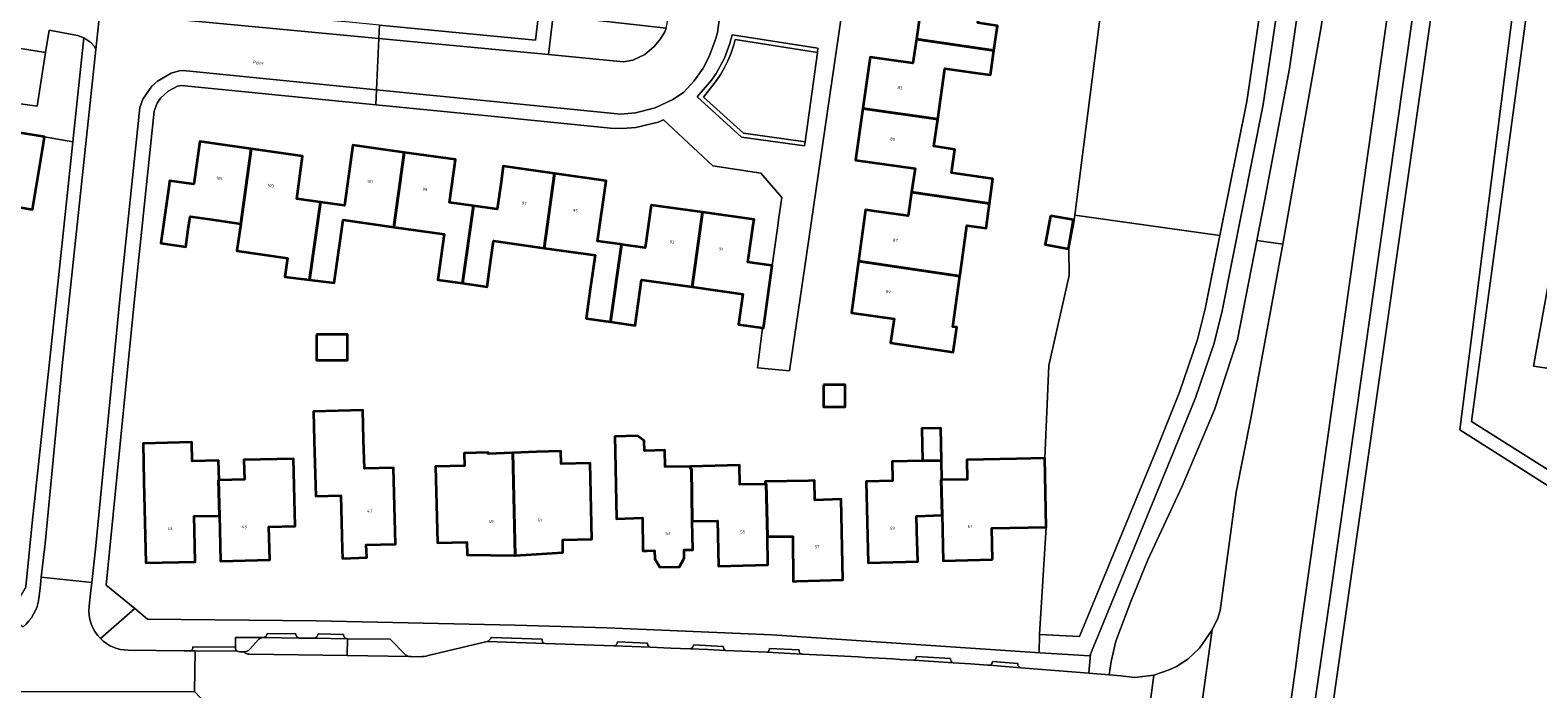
# Model space of a CAD drawing. Header units: metres. Extents: x 197700 to 204338, y 317132 to 325229.
# Tile 1018 of 1056: x 199365 to 199544, y 321498 to 321576. Entities that reach past the tile are written whole.
import ezdxf
from ezdxf.enums import TextEntityAlignment as Align

# ---------------------------------------------------------------- set-up
doc = ezdxf.new("R2010")
doc.units = ezdxf.units.M
for name, color, linetype, lineweight in [('B-WE-GR-BEPLANTING_CULTUUR_HEESTERS-GV', 90, 'Continuous', 18), ('B-WE-GR-BOS_LOOF-GV', 40, 'Continuous', 13), ('B-WE-GR-GROENVOORZIENING-GV', 80, 'Continuous', 18), ('B-WE-OG-BEBOUWING-GV', 7, 'Continuous', 35), ('B-WE-OG-BEBOUWING-T18', 10, 'Continuous', 18), ('B-WE-OG-TERREIN_ERF-GV', 7, 'Continuous', 18), ('B-WE-OG-TOPOGRAFIE-T18', 10, 'Continuous', 18), ('B-WE-VH-VERHARDING_ASFALT-GV', 252, 'Continuous', 18), ('B-WE-VH-VERHARDING_BETONSTRAATSTEEN-GV', 252, 'Continuous', 18), ('B-WE-VH-VERHARDING_HALFVERHARDING-GV', 252, 'Continuous', 18), ('B-WE-VH-VERHARDING_TEGEL-GV', 252, 'Continuous', 18)]:
    doc.layers.add(name, color=color, linetype=linetype, lineweight=lineweight)
doc.styles.add('NLCS-ISO-M200-T18', font='NLCS-ISO.ttf', dxfattribs={"height": 0.36})

msp = doc.modelspace()

# ---------------------------------------------------------------- linework, layer by layer
at = {"layer": 'B-WE-GR-BEPLANTING_CULTUUR_HEESTERS-GV'}
for points in [[(199440.109, 321575.97), (199426.721, 321577.439), (199426.141, 321572.819), (199435.035, 321571.976), (199436.153, 321572.169), (199437.587, 321572.843), (199438.689, 321573.761), (199439.434, 321574.692), (199439.948, 321575.536)], [(199360.028, 321567.468), (199358.239, 321567.837), (199357.67, 321564.5), (199366.37, 321563.06), (199369.71, 321562.487), (199371.02, 321574.813), (199370.267, 321575.102), (199366.894, 321575.712), (199366.474, 321573.056), (199365.467, 321566.691)]]:
    msp.add_lwpolyline(points, close=True, dxfattribs=at)
at = {"layer": 'B-WE-GR-BOS_LOOF-GV'}
for points in [[(199531.873, 321584.493), (199518.338, 321489.559), (199504.336, 321390.156), (199496.168, 321332.176), (199504.243, 321320.4), (199507.376, 321329.278), (199511.352, 321331.231), (199523.369, 321407.114), (199533.113, 321468.641), (199535.102, 321477.433), (199549.633, 321500), (199558.094, 321513.217), (199534.273, 321528.316), (199541.043, 321581.732), (199543.308, 321596.947), (199544.551, 321602.505), (199550.113, 321619.019), (199552.027, 321624.704), (199553.176, 321631.281), (199553.145, 321631.293), (199545.301, 321632.468)], [(199544.311, 321593.498), (199535.661, 321529.31), (199558.969, 321514.604)], [(199563.2, 321532.88), (199543.03, 321535.881), (199545.471, 321549.48)]]:
    msp.add_lwpolyline(points, dxfattribs=at)
at = {"layer": 'B-WE-GR-GROENVOORZIENING-GV'}
for points in [[(199513.265, 321550.348), (199517.836, 321576.107), (199519.698, 321589.027), (199523.092, 321612.579), (199530.019, 321662.448), (199526.867, 321663.051), (199525.072, 321650.358), (199522.129, 321626.895), (199516.71, 321589.469), (199514.059, 321571.159), (199511.113, 321555.432), (199510.199, 321550.772)], [(199514.328, 321589.822), (199520.009, 321628.413), (199502.141, 321655.364), (199501.17, 321648.291), (199517.819, 321627.266), (199513.263, 321596.32), (199508.985, 321567.261), (199505.788, 321551.381), (199504.063, 321542.671), (199503.148, 321539.028), (199501.03, 321532.795), (199498.146, 321525.653), (199489.163, 321503.79), (199484.415, 321504.054), (199484.355, 321501.902), (199484.494, 321501.893), (199484.494, 321501.883), (199490.38, 321501.493), (199490.463, 321501.695), (199500, 321524.904), (199502.906, 321532.098), (199505.068, 321538.462), (199506.015, 321542.234), (199510.956, 321566.918)], [(199513.263, 321596.32), (199494.412, 321598.803), (199492.98, 321588.247), (199488.601, 321553.759), (199505.788, 321551.381), (199508.985, 321567.261)], [(199456.597, 321562.482), (199449.272, 321563.504), (199444.549, 321567.764), (199446.094, 321569.743), (199446.584, 321570.495), (199447.032, 321571.295), (199447.43, 321572.097), (199447.778, 321572.925), (199448.141, 321573.974), (199448.31, 321574.596), (199458.05, 321573.078), (199458.118, 321573.573), (199447.945, 321575.159), (199447.652, 321574.122), (199447.01, 321572.385), (199446.045, 321570.568), (199445.478, 321569.768), (199443.774, 321567.79), (199449.051, 321563.03), (199456.529, 321561.987)], [(199458.05, 321573.078), (199448.31, 321574.596), (199448.141, 321573.974), (199447.778, 321572.925), (199447.43, 321572.097), (199447.032, 321571.295), (199446.584, 321570.495), (199446.094, 321569.743), (199444.549, 321567.764), (199449.272, 321563.504), (199456.597, 321562.482)], [(199487.877, 321549.74), (199487.915, 321546.621), (199485.527, 321535.951), (199485.031, 321524.953), (199485.184, 321516.756), (199484.415, 321504.054), (199489.163, 321503.79), (199498.146, 321525.653), (199501.03, 321532.795), (199503.148, 321539.028), (199504.063, 321542.671), (199505.788, 321551.381), (199488.601, 321553.759), (199488.493, 321552.906)], [(199497.982, 321499.22), (199499.792, 321499.86), (199500.656, 321500.248), (199501.996, 321501.135), (199503.371, 321502.439), (199504.889, 321504.584), (199505.551, 321505.992), (199505.846, 321506.868), (199507.746, 321520.911), (199509.506, 321529.903), (199512.655, 321546.909), (199513.265, 321550.348), (199510.199, 321550.772), (199507.898, 321539.032), (199505.161, 321530.682), (199501.314, 321521.625), (199497.252, 321512.886), (199495.237, 321507.952), (199493.448, 321503.233), (199492.923, 321500.849), (199492.685, 321499.242), (199494.064, 321499.131), (199495.694, 321498.951)]]:
    msp.add_lwpolyline(points, close=True, dxfattribs=at)
for points in [[(199538.727, 321646.527), (199538.48, 321645.545), (199538.07, 321645.515), (199531.782, 321612.2), (199527.991, 321593.207), (199527.195, 321587.917), (199526.567, 321583.744), (199515.308, 321504.265), (199514.764, 321500), (199513.39, 321490.199), (199499.438, 321390.675), (199485.773, 321293.204), (199479.716, 321250), (199476.938, 321227.206), (199475.357, 321215.858), (199473.274, 321202.164)], [(199474.973, 321199.107), (199475.021, 321199.519), (199475.072, 321199.929), (199478.441, 321221.973), (199480.183, 321235.006), (199480.307, 321234.978), (199486.369, 321278.477), (199484.257, 321278.802), (199484.484, 321280.457), (199486.618, 321280.147), (199488.416, 321292.888), (199502.172, 321390.385), (199516.081, 321488.967), (199513.945, 321489.243), (199514.07, 321490.111), (199514.293, 321491.669), (199516.381, 321491.368), (199518.879, 321508.521), (199529.672, 321584.519)], [(199392.309, 321503.683), (199389.003, 321503.673), (199389, 321502.551), (199389.001, 321502.429)], [(199390.698, 321502.282), (199391.745, 321503.438)], [(199389.485, 321501.995), (199390.008, 321501.996)]]:
    msp.add_lwpolyline(points, dxfattribs=at)
for points in [[(199391.745, 321503.438, -0.2035485), (199392.309, 321503.683)], [(199389.001, 321502.429, 0.3737353), (199389.243, 321502.071)], [(199389.243, 321502.071, 0.1246509), (199389.485, 321501.995)], [(199390.008, 321501.996, 0.1884652), (199390.698, 321502.282)]]:
    msp.add_lwpolyline(points, format="xyb", dxfattribs=at)
at = {"layer": 'B-WE-OG-BEBOUWING-GV'}
for points in [[(199469.791, 321574.629), (199479, 321573.32), (199479.41, 321576.24), (199477.086, 321576.567), (199477.928, 321582.549), (199474.854, 321582.991), (199465.949, 321584.3), (199465.12, 321578.17), (199470.19, 321577.45)], [(199469.791, 321574.629), (199469.39, 321571.8), (199464.31, 321572.52), (199463.449, 321566.41), (199472.33, 321565.15), (199473.18, 321571.16), (199477.026, 321570.62), (199478.59, 321570.4), (199479, 321573.32)], [(199469.225, 321556.502), (199478.47, 321555.17), (199478.88, 321558.09), (199475.319, 321558.595), (199473.963, 321558.788), (199474.359, 321561.58), (199471.877, 321561.944), (199472.33, 321565.15), (199463.449, 321566.41), (199462.59, 321560.31), (199469.64, 321559.32)], [(199357.67, 321564.5), (199355.825, 321564.805), (199355.022, 321560.01), (199355.978, 321559.849), (199361.13, 321558.98), (199360.49, 321555.19), (199364.91, 321554.45), (199366.078, 321561.34), (199366.37, 321563.06)], [(199385.939, 321553.294), (199389.65, 321552.753), (199390.871, 321561.646), (199384.78, 321562.5), (199384.07, 321557.439), (199381.2, 321557.85), (199381.133, 321557.377), (199380.15, 321550.44), (199383.11, 321550), (199383.411, 321552.104), (199383.633, 321553.63)], [(199399.099, 321555.325), (199397.78, 321546.101), (199400.71, 321545.73), (199401.77, 321553.22), (199407.78, 321552.369), (199409.023, 321561.225), (199402.93, 321562.09), (199401.93, 321554.93)], [(199397.78, 321546.101), (199399.099, 321555.325), (199396.27, 321555.72), (199396.98, 321560.79), (199390.871, 321561.646), (199389.65, 321552.753), (199389.188, 321549.526), (199395.187, 321548.668), (199394.87, 321546.47)], [(199415.929, 321545.706), (199417.25, 321554.89), (199414.41, 321555.29), (199415.12, 321560.36), (199409.023, 321561.225), (199407.78, 321552.369), (199413.77, 321551.52), (199413.01, 321546.12)], [(199417.25, 321554.89), (199415.929, 321545.706), (199418.86, 321545.29), (199419.192, 321547.631), (199419.63, 321550.72), (199425.65, 321549.87), (199426.873, 321558.71), (199420.78, 321559.57), (199420.479, 321557.421), (199420.07, 321554.5)], [(199426.873, 321558.71), (199425.65, 321549.87), (199431.67, 321549.02), (199431.168, 321545.494), (199431.135, 321545.265), (199430.6, 321541.51), (199433.509, 321541.106), (199434.79, 321550.301), (199434.649, 321550.32), (199431.97, 321550.7), (199432.97, 321557.85)], [(199443.19, 321545.26), (199444.429, 321554.115), (199438.33, 321554.98), (199437.62, 321549.91), (199434.79, 321550.301), (199433.509, 321541.106), (199436.43, 321540.7), (199437.19, 321546.1)], [(199462.915, 321548.301), (199474.961, 321546.54), (199474.964, 321546.562), (199474.989, 321546.749), (199475.775, 321552.566), (199478.06, 321552.25), (199478.47, 321555.17), (199469.225, 321556.502), (199468.81, 321553.68), (199465.094, 321554.216), (199463.75, 321554.41)], [(199444.429, 321554.115), (199443.19, 321545.26), (199449.19, 321544.42), (199448.68, 321540.81), (199448.679, 321540.8), (199451.518, 321540.409), (199451.65, 321540.39), (199452.69, 321547.81), (199452.589, 321547.823), (199449.81, 321548.19), (199450.476, 321552.87), (199450.53, 321553.25)], [(199485.688, 321553.708), (199485.068, 321550.302), (199487.833, 321549.799), (199488.453, 321553.205)], [(199474.961, 321546.54), (199462.915, 321548.301), (199462.08, 321542.2), (199467.15, 321541.49), (199466.73, 321538.62), (199474.16, 321537.54), (199474.59, 321540.48), (199474.127, 321540.545)], [(199398.607, 321539.636), (199398.607, 321536.589), (199402.319, 321536.589), (199402.319, 321539.636)], [(199458.787, 321533.643), (199458.787, 321531.037), (199461.33, 321531.037), (199461.33, 321533.643)], [(199404.21, 321527.13), (199404.115, 321530.65), (199398.25, 321530.492), (199398.36, 321526.98), (199398.54, 321520.44), (199401.51, 321520.51), (199401.681, 321514.164), (199401.71, 321513.07), (199404.58, 321513.17), (199404.52, 321514.67), (199407.99, 321514.77), (199407.75, 321523.82), (199404.3, 321523.73)], [(199472.77, 321524.68), (199472.685, 321528.505), (199470.432, 321528.455), (199470.517, 321524.63)], [(199387.11, 321518.13), (199386.981, 321522.348), (199387.07, 321522.35), (199387.01, 321524.67), (199383.867, 321524.6), (199383.822, 321526.835), (199378.065, 321526.692), (199378.13, 321522.15), (199378.39, 321512.54), (199384.24, 321512.67), (199384.151, 321516.379), (199384.11, 321518.07)], [(199443, 321523.69), (199442.99, 321523.98), (199439.97, 321523.934), (199439.94, 321525.9), (199437.535, 321525.834), (199437.507, 321526.991), (199436.724, 321527.608), (199434.026, 321527.543), (199434.07, 321525.74), (199434.23, 321517.77), (199437.31, 321517.88), (199437.35, 321513.97), (199437.87, 321513.981), (199438.731, 321514), (199438.753, 321513), (199439.355, 321512.013), (199441.704, 321512.065), (199442.262, 321513.077), (199442.24, 321514.077), (199443.29, 321514.1), (199443.241, 321515.776), (199443.19, 321517.49), (199443.095, 321523.693)], [(199387.07, 321522.35), (199386.981, 321522.348), (199387.11, 321518.13), (199387.154, 321516.451), (199387.25, 321512.75), (199393.08, 321512.9), (199392.98, 321516.8), (199396.08, 321516.88), (199395.88, 321524.88), (199390.02, 321524.74), (199390.08, 321522.42)], [(199421.93, 321525.601), (199418.995, 321525.477), (199418.99, 321525.61), (199416.15, 321525.54), (199416.18, 321524.03), (199412.74, 321523.95), (199412.96, 321514.9), (199416.44, 321514.99), (199416.49, 321513.49), (199422.05, 321513.422), (199422.18, 321513.429)], [(199424.74, 321525.72), (199421.93, 321525.601), (199422.18, 321513.429), (199427.86, 321513.75), (199427.83, 321515.27), (199431.3, 321515.35), (199431.1, 321524.37), (199427.64, 321524.29), (199427.61, 321525.8)], [(199472.84, 321518.18), (199472.73, 321522.379), (199472.82, 321522.38), (199472.77, 321524.68), (199470.517, 321524.63), (199466.91, 321524.55), (199466.96, 321522.26), (199463.85, 321522.2), (199464.09, 321512.56), (199469.96, 321512.71), (199469.867, 321516.292), (199469.863, 321516.45), (199469.82, 321518.09)], [(199478.82, 321512.93), (199478.737, 321516.658), (199485.184, 321516.756), (199485.031, 321524.953), (199481.66, 321524.87), (199475.78, 321524.74), (199475.83, 321522.43), (199472.82, 321522.38), (199472.73, 321522.379), (199472.84, 321518.18), (199472.883, 321516.528), (199472.887, 321516.37), (199472.98, 321512.78)], [(199452.14, 321515.65), (199451.968, 321521.892), (199451.87, 321521.89), (199448.86, 321521.84), (199448.82, 321524.14), (199442.99, 321523.98), (199443, 321523.69), (199443.095, 321523.693), (199443.19, 321517.49), (199446.21, 321517.54), (199446.245, 321515.837), (199446.32, 321512.16), (199452.17, 321512.29)], [(199451.87, 321521.89), (199451.968, 321521.892), (199452.14, 321515.65), (199455.12, 321515.68), (199455.17, 321510.34), (199455.617, 321510.353), (199461.07, 321510.51), (199460.86, 321520.09), (199457.76, 321519.99), (199457.72, 321522.29), (199457.014, 321522.279), (199451.86, 321522.2)]]:
    msp.add_lwpolyline(points, close=True, dxfattribs=at)
at = {"layer": 'B-WE-OG-TERREIN_ERF-GV'}
for points in [[(199463.279, 321593.786), (199456.783, 321549.323), (199454.729, 321535.302), (199450.953, 321535.682), (199451.518, 321540.409), (199448.679, 321540.8), (199448.68, 321540.81), (199449.19, 321544.42), (199443.19, 321545.26), (199437.19, 321546.1), (199436.43, 321540.7), (199433.509, 321541.106), (199430.6, 321541.51), (199431.135, 321545.265), (199431.168, 321545.494), (199431.67, 321549.02), (199425.65, 321549.87), (199419.63, 321550.72), (199419.192, 321547.631), (199418.86, 321545.29), (199415.929, 321545.706), (199413.01, 321546.12), (199413.77, 321551.52), (199407.78, 321552.369), (199401.77, 321553.22), (199400.71, 321545.73), (199397.78, 321546.101), (199394.87, 321546.47), (199395.187, 321548.668), (199389.188, 321549.526), (199389.65, 321552.753), (199385.939, 321553.294), (199383.633, 321553.63), (199383.411, 321552.104), (199383.11, 321550), (199380.15, 321550.44), (199381.133, 321557.377), (199381.2, 321557.85), (199384.07, 321557.439), (199384.78, 321562.5), (199390.871, 321561.646), (199396.98, 321560.79), (199396.27, 321555.72), (199399.099, 321555.325), (199401.93, 321554.93), (199402.93, 321562.09), (199409.023, 321561.225), (199415.12, 321560.36), (199414.41, 321555.29), (199417.25, 321554.89), (199420.07, 321554.5), (199420.479, 321557.421), (199420.78, 321559.57), (199426.873, 321558.71), (199432.97, 321557.85), (199431.97, 321550.7), (199434.649, 321550.32), (199434.79, 321550.301), (199437.62, 321549.91), (199438.33, 321554.98), (199444.429, 321554.115), (199450.53, 321553.25), (199450.476, 321552.87), (199449.81, 321548.19), (199452.589, 321547.823), (199452.69, 321547.81), (199453.346, 321552.523), (199453.441, 321553.203), (199453.821, 321555.854), (199451.328, 321558.753), (199445.66, 321559.617), (199439.804, 321565.067), (199439.176, 321564.804), (199436.519, 321564.183), (199434.943, 321564.041), (199433.512, 321564.076), (199418.566, 321565.588), (199405.65, 321566.874), (199391.752, 321568.258), (199382.609, 321569.137), (199382.151, 321569.058), (199381.022, 321568.473), (199380.114, 321567.643), (199379.726, 321567.049), (199379.378, 321566.119), (199376.985, 321543.415), (199373.683, 321509.886), (199377.051, 321507.117), (199378.571, 321505.867), (199398.594, 321505.668), (199422.195, 321505.155), (199433.078, 321504.814), (199452.654, 321503.991), (199484.494, 321501.883), (199484.494, 321501.893), (199484.355, 321501.902), (199484.415, 321504.054), (199485.184, 321516.756), (199478.737, 321516.658), (199478.82, 321512.93), (199472.98, 321512.78), (199472.887, 321516.37), (199472.883, 321516.528), (199472.84, 321518.18), (199469.82, 321518.09), (199469.863, 321516.45), (199469.867, 321516.292), (199469.96, 321512.71), (199464.09, 321512.56), (199463.85, 321522.2), (199466.96, 321522.26), (199466.91, 321524.55), (199470.517, 321524.63), (199470.432, 321528.455), (199472.685, 321528.505), (199472.77, 321524.68), (199472.82, 321522.38), (199475.83, 321522.43), (199475.78, 321524.74), (199481.66, 321524.87), (199485.031, 321524.953), (199485.527, 321535.951), (199487.915, 321546.621), (199487.877, 321549.74), (199488.493, 321552.906), (199488.601, 321553.759), (199492.98, 321588.247)], [(199406.114, 321576.312), (199424.609, 321574.548), (199425.164, 321579.173)], [(199479.41, 321576.24), (199479, 321573.32), (199478.59, 321570.4), (199477.026, 321570.62), (199473.18, 321571.16), (199472.33, 321565.15), (199471.877, 321561.944), (199474.359, 321561.58), (199473.963, 321558.788), (199475.319, 321558.595), (199478.88, 321558.09), (199478.47, 321555.17), (199478.06, 321552.25), (199475.775, 321552.566), (199474.989, 321546.749), (199474.964, 321546.562), (199474.961, 321546.54), (199474.127, 321540.545), (199474.59, 321540.48), (199474.16, 321537.54), (199466.73, 321538.62), (199467.15, 321541.49), (199462.08, 321542.2), (199462.915, 321548.301), (199463.75, 321554.41), (199465.094, 321554.216), (199468.81, 321553.68), (199469.225, 321556.502), (199469.64, 321559.32), (199462.59, 321560.31), (199463.449, 321566.41), (199464.31, 321572.52), (199469.39, 321571.8), (199469.791, 321574.629), (199470.19, 321577.45)], [(199364.146, 321509.706), (199364.842, 321516.881), (199367.322, 321540.018), (199369.508, 321560.588), (199369.71, 321562.487), (199366.37, 321563.06), (199366.078, 321561.34), (199364.91, 321554.45), (199360.49, 321555.19)]]:
    msp.add_lwpolyline(points, dxfattribs=at)
for points in [[(199485.688, 321553.708), (199488.453, 321553.205), (199487.833, 321549.799), (199485.068, 321550.302)], [(199398.607, 321539.636), (199402.319, 321539.636), (199402.319, 321536.589), (199398.607, 321536.589)], [(199458.787, 321533.643), (199461.33, 321533.643), (199461.33, 321531.037), (199458.787, 321531.037)], [(199398.36, 321526.98), (199398.25, 321530.492), (199404.115, 321530.65), (199404.21, 321527.13), (199404.3, 321523.73), (199407.75, 321523.82), (199407.99, 321514.77), (199404.52, 321514.67), (199404.58, 321513.17), (199401.71, 321513.07), (199401.681, 321514.164), (199401.51, 321520.51), (199398.54, 321520.44)], [(199383.867, 321524.6), (199387.01, 321524.67), (199387.07, 321522.35), (199390.08, 321522.42), (199390.02, 321524.74), (199395.88, 321524.88), (199396.08, 321516.88), (199392.98, 321516.8), (199393.08, 321512.9), (199387.25, 321512.75), (199387.154, 321516.451), (199387.11, 321518.13), (199384.11, 321518.07), (199384.151, 321516.379), (199384.24, 321512.67), (199378.39, 321512.54), (199378.13, 321522.15), (199378.065, 321526.692), (199383.822, 321526.835)], [(199442.99, 321523.98), (199448.82, 321524.14), (199448.86, 321521.84), (199451.87, 321521.89), (199451.86, 321522.2), (199457.014, 321522.279), (199457.72, 321522.29), (199457.76, 321519.99), (199460.86, 321520.09), (199461.07, 321510.51), (199455.617, 321510.353), (199455.17, 321510.34), (199455.12, 321515.68), (199452.14, 321515.65), (199452.17, 321512.29), (199446.32, 321512.16), (199446.245, 321515.837), (199446.21, 321517.54), (199443.19, 321517.49), (199443.241, 321515.776), (199443.29, 321514.1), (199442.24, 321514.077), (199442.262, 321513.077), (199441.704, 321512.065), (199439.355, 321512.013), (199438.753, 321513), (199438.731, 321514), (199437.87, 321513.981), (199437.35, 321513.97), (199437.31, 321517.88), (199434.23, 321517.77), (199434.07, 321525.74), (199434.026, 321527.543), (199436.724, 321527.608), (199437.507, 321526.991), (199437.535, 321525.834), (199439.94, 321525.9), (199439.97, 321523.934)], [(199418.995, 321525.477), (199421.93, 321525.601), (199424.74, 321525.72), (199427.61, 321525.8), (199427.64, 321524.29), (199431.1, 321524.37), (199431.3, 321515.35), (199427.83, 321515.27), (199427.86, 321513.75), (199422.18, 321513.429), (199422.05, 321513.422), (199416.49, 321513.49), (199416.44, 321514.99), (199412.96, 321514.9), (199412.74, 321523.95), (199416.18, 321524.03), (199416.15, 321525.54), (199418.99, 321525.61)]]:
    msp.add_lwpolyline(points, close=True, dxfattribs=at)
at = {"layer": 'B-WE-VH-VERHARDING_ASFALT-GV'}
for points in [[(199440.109, 321575.97), (199439.948, 321575.536), (199439.434, 321574.692), (199438.689, 321573.761), (199437.587, 321572.843), (199436.153, 321572.169), (199435.035, 321571.976), (199426.141, 321572.819), (199406.036, 321574.715), (199405.737, 321568.649), (199434.673, 321565.748), (199436.468, 321565.905), (199438.797, 321566.495), (199440.904, 321567.478), (199442.156, 321568.31), (199443.428, 321569.717), (199444.487, 321571.219), (199445.19, 321572.588), (199446, 321574.727), (199446.179, 321575.436), (199449.664, 321601.131)], [(199545.471, 321549.48), (199543.03, 321535.881), (199563.2, 321532.88)], [(199456.309, 321501.713), (199456.191, 321501.719), (199452.035, 321501.927), (199447.165, 321502.159), (199445.058, 321502.252), (199442.951, 321502.342), (199440.644, 321502.437), (199438.198, 321502.534), (199433.904, 321502.682), (199425.786, 321502.963), (199418.881, 321503.201), (199411.887, 321501.547)], [(199389.243, 321502.071), (199384.21, 321502.087), (199384.153, 321497.279), (199385.581, 321495.776), (199391.985, 321495.727)], [(199390.287, 321501.789), (199390.008, 321501.996), (199389.485, 321501.995)], [(199409.56, 321501.449), (199402.272, 321501.546), (199390.692, 321501.701), (199390.689, 321501.696)], [(199410.882, 321501.411), (199409.874, 321501.416)], [(199489.407, 321495.139), (199491.903, 321494.922), (199497.325, 321494.45), (199497.982, 321499.22), (199495.694, 321498.951), (199494.064, 321499.131), (199492.685, 321499.242), (199490.267, 321499.436), (199482.2, 321500.085), (199478.459, 321500.385), (199478.276, 321500.4), (199476.215, 321500.545), (199474.153, 321500.686), (199471.818, 321500.84), (199469.482, 321500.988)]]:
    msp.add_lwpolyline(points, dxfattribs=at)
for points in [[(199513.39, 321490.199), (199514.764, 321500), (199515.308, 321504.265), (199526.567, 321583.744), (199527.195, 321587.917), (199519.698, 321589.027), (199517.836, 321576.107), (199513.265, 321550.348), (199512.655, 321546.909), (199509.506, 321529.903), (199507.746, 321520.911), (199505.846, 321506.868), (199505.551, 321505.992), (199504.889, 321504.584), (199503.064, 321491.537)], [(199372.405, 321514.163), (199375.278, 321543.824), (199377.668, 321566.547), (199378.027, 321567.54), (199379.081, 321569.093), (199379.74, 321569.677), (199381.374, 321570.605), (199382.335, 321570.901), (199382.804, 321570.948), (199405.737, 321568.649), (199406.036, 321574.715), (199372.915, 321577.839), (199372.461, 321573.442), (199368.446, 321535.903), (199366.429, 321514.825), (199365.954, 321510.833), (199371.954, 321510.191)]]:
    msp.add_lwpolyline(points, close=True, dxfattribs=at)
for points in [[(199389.485, 321501.995, -0.1246509), (199389.243, 321502.071)], [(199390.689, 321501.696, -0.1491581), (199390.287, 321501.789)], [(199409.874, 321501.416, -0.0542108), (199409.56, 321501.449)], [(199411.887, 321501.547, -0.059026), (199410.882, 321501.411)], [(199469.482, 321500.988, 0.0034183), (199456.309, 321501.713)]]:
    msp.add_lwpolyline(points, format="xyb", dxfattribs=at)
at = {"layer": 'B-WE-VH-VERHARDING_BETONSTRAATSTEEN-GV'}
for points in [[(199443.553, 321611.13), (199440.326, 321588.307), (199438.709, 321577.749), (199425.164, 321579.173), (199424.609, 321574.548), (199406.114, 321576.312), (199406.036, 321574.715), (199426.141, 321572.819), (199426.721, 321577.439), (199440.109, 321575.97), (199440.245, 321576.497), (199447.942, 321630.221), (199447.93, 321630.465), (199447.692, 321630.595), (199443.302, 321631.295), (199443.021, 321631.641), (199443.706, 321636.455), (199437.478, 321637.275), (199436.503, 321630.658), (199442.939, 321629.622), (199446.246, 321629.081), (199444.398, 321617.165)], [(199406.036, 321574.715), (199406.114, 321576.312), (199402.12, 321576.693), (199398.111, 321577.007), (199374.206, 321579.601), (199373.203, 321579.801), (199372.915, 321577.839)], [(199456.597, 321562.482), (199456.529, 321561.987), (199449.051, 321563.03), (199443.774, 321567.79), (199445.478, 321569.768), (199446.045, 321570.568), (199447.01, 321572.385), (199447.652, 321574.122), (199447.945, 321575.159), (199458.118, 321573.573), (199458.05, 321573.078)], [(199366.474, 321573.056), (199360.994, 321573.954), (199360.028, 321567.468), (199365.467, 321566.691)], [(199501.015, 321476.892), (199503.064, 321491.537), (199504.889, 321504.584), (199503.371, 321502.439), (199501.996, 321501.135), (199500.656, 321500.248), (199499.792, 321499.86), (199497.982, 321499.22), (199497.325, 321494.45), (199498.288, 321494.366), (199498.594, 321494.032), (199498.727, 321493.552), (199498.634, 321493.074), (199498.058, 321492.655), (199497.727, 321492.562), (199497.085, 321492.669), (199496.159, 321485.944), (199496.575, 321485.763), (199497.798, 321484.954), (199498.955, 321483.862), (199499.997, 321482.552), (199500.686, 321481.286), (199500.899, 321480.444), (199501.001, 321479.353)]]:
    msp.add_lwpolyline(points, close=True, dxfattribs=at)
for points in [[(199449.664, 321601.131), (199446.179, 321575.436), (199446, 321574.727), (199445.19, 321572.588), (199444.487, 321571.219), (199443.428, 321569.717), (199442.156, 321568.31), (199440.904, 321567.478), (199438.797, 321566.495), (199436.468, 321565.905), (199434.673, 321565.748), (199405.737, 321568.649), (199405.65, 321566.874), (199418.566, 321565.588), (199433.512, 321564.076), (199434.943, 321564.041), (199436.519, 321564.183), (199439.176, 321564.804), (199439.804, 321565.067), (199445.66, 321559.617), (199451.328, 321558.753), (199453.821, 321555.854), (199453.441, 321553.203), (199453.346, 321552.523), (199452.69, 321547.81), (199451.65, 321540.39), (199451.518, 321540.409), (199450.953, 321535.682), (199454.729, 321535.302), (199456.783, 321549.323), (199463.279, 321593.786)], [(199360.994, 321573.954), (199366.474, 321573.056), (199366.894, 321575.712), (199370.267, 321575.102), (199371.02, 321574.813), (199371.855, 321574.24), (199372.253, 321573.825), (199372.461, 321573.442), (199372.915, 321577.839), (199373.203, 321579.801), (199369.393, 321580.56), (199366.884, 321581.06), (199366.059, 321581.225), (199366.484, 321585.137), (199360.118, 321586.147)], [(199366.429, 321514.825), (199368.446, 321535.903), (199372.461, 321573.442), (199372.253, 321573.825), (199371.855, 321574.24), (199371.02, 321574.813), (199369.71, 321562.487), (199369.508, 321560.588), (199367.322, 321540.018), (199364.842, 321516.881), (199364.146, 321509.706), (199362.163, 321506.332), (199363.818, 321504.942)], [(199377.051, 321507.117), (199373.683, 321509.886), (199376.985, 321543.415), (199379.378, 321566.119), (199379.726, 321567.049), (199380.114, 321567.643), (199381.022, 321568.473), (199382.151, 321569.058), (199382.609, 321569.137), (199391.752, 321568.258), (199405.65, 321566.874), (199405.737, 321568.649), (199382.804, 321570.948), (199382.335, 321570.901), (199381.374, 321570.605), (199379.74, 321569.677), (199379.081, 321569.093), (199378.027, 321567.54), (199377.668, 321566.547), (199375.278, 321543.824), (199372.405, 321514.163), (199371.954, 321510.191), (199371.812, 321508.903), (199371.645, 321507.387)], [(199365.695, 321508.307), (199365.822, 321509.546), (199365.954, 321510.833), (199366.429, 321514.825)], [(199371.645, 321507.387), (199371.812, 321508.903), (199371.954, 321510.191), (199365.954, 321510.833), (199365.822, 321509.546), (199365.695, 321508.307)], [(199372.989, 321503.563), (199377.051, 321507.117)], [(199361.096, 321503.707), (199359.497, 321503.682), (199358.247, 321503.662), (199358.322, 321497.564), (199358.326, 321497.274), (199359.584, 321497.274), (199369.071, 321497.276), (199382.878, 321497.279), (199384.153, 321497.279), (199384.21, 321502.087), (199383.588, 321502.094), (199382.929, 321502.102), (199376.264, 321502.181)], [(199390.689, 321501.696), (199390.692, 321501.701), (199402.272, 321501.546), (199402.309, 321503.54), (199402.251, 321503.541)], [(199391.745, 321503.438), (199390.698, 321502.282)], [(199402.251, 321503.541), (199398.334, 321503.597), (199396.621, 321503.621), (199392.309, 321503.683)], [(199392.309, 321503.683), (199396.621, 321503.621)], [(199396.176, 321504.125), (199392.781, 321504.176)], [(199398.334, 321503.597), (199402.251, 321503.541)], [(199401.841, 321504.035), (199398.809, 321504.105)], [(199409.13, 321501.667), (199407.362, 321503.468), (199402.309, 321503.54), (199402.272, 321501.546)], [(199418.881, 321503.201), (199425.786, 321502.963)], [(199425.382, 321503.493), (199419.327, 321503.685)], [(199437.883, 321503.012), (199434.331, 321503.188)], [(199383.588, 321502.094), (199384.21, 321502.087), (199389.243, 321502.071)], [(199389.001, 321502.429), (199389, 321502.551), (199383.95, 321502.576)], [(199390.008, 321501.996), (199390.287, 321501.789)], [(199402.272, 321501.546), (199409.56, 321501.449)], [(199433.904, 321502.682), (199438.198, 321502.534)], [(199442.951, 321502.342), (199445.058, 321502.252), (199447.165, 321502.159)], [(199446.889, 321502.632), (199443.338, 321502.802)], [(199452.035, 321501.927), (199456.191, 321501.719)], [(199455.874, 321502.207), (199452.368, 321502.375)], [(199473.85, 321501.176), (199469.807, 321501.429)], [(199469.482, 321500.988), (199471.818, 321500.84), (199474.153, 321500.686)], [(199478.459, 321500.385), (199482.2, 321500.085)], [(199481.826, 321500.589), (199478.812, 321500.822)]]:
    msp.add_lwpolyline(points, dxfattribs=at)
for points in [[(199363.818, 321504.942, 0.1830634), (199365.695, 321508.307)], [(199365.695, 321508.307, -0.1830634), (199363.818, 321504.942)], [(199372.989, 321503.563, -0.2267363), (199371.645, 321507.387)], [(199371.645, 321507.387, 0.2267363), (199372.989, 321503.563)], [(199376.264, 321502.181, -0.1964776), (199372.989, 321503.563)], [(199392.309, 321503.683, 0.2035485), (199391.745, 321503.438)], [(199392.781, 321504.176, -0.3949864), (199392.309, 321503.683)], [(199396.621, 321503.621, -0.424786), (199396.176, 321504.125)], [(199398.809, 321504.105, -0.3430323), (199398.334, 321503.597)], [(199402.251, 321503.541, -0.4208414), (199401.841, 321504.035)], [(199419.327, 321503.685, -0.1910094), (199418.881, 321503.201)], [(199425.786, 321502.963, -0.4129839), (199425.382, 321503.493)], [(199434.331, 321503.188, -0.3841344), (199433.904, 321502.682)], [(199438.198, 321502.534, -0.3493221), (199437.883, 321503.012)], [(199383.95, 321502.576, -0.3749189), (199383.588, 321502.094)], [(199389.243, 321502.071, -0.3737353), (199389.001, 321502.429)], [(199390.698, 321502.282, -0.1884652), (199390.008, 321501.996)], [(199390.287, 321501.789, 0.1491581), (199390.689, 321501.696)], [(199409.56, 321501.449, -0.161453), (199409.13, 321501.667)], [(199443.338, 321502.802, -0.3378991), (199442.951, 321502.342)], [(199447.165, 321502.159, -0.3347798), (199446.889, 321502.632)], [(199452.368, 321502.375, -0.3181519), (199452.035, 321501.927)], [(199456.191, 321501.719, -0.362812), (199455.874, 321502.207)], [(199469.807, 321501.429, -0.3165801), (199469.482, 321500.988)], [(199474.153, 321500.686, -0.3606088), (199473.85, 321501.176)], [(199478.812, 321500.822, -0.2933188), (199478.459, 321500.385)], [(199482.2, 321500.085, -0.4015582), (199481.826, 321500.589)]]:
    msp.add_lwpolyline(points, format="xyb", dxfattribs=at)
at = {"layer": 'B-WE-VH-VERHARDING_HALFVERHARDING-GV'}
msp.add_lwpolyline([(199554.463, 321630.774), (199553.176, 321631.281), (199552.027, 321624.704), (199550.113, 321619.019), (199544.551, 321602.505), (199543.308, 321596.947), (199541.043, 321581.732), (199534.273, 321528.316), (199558.094, 321513.217), (199558.969, 321514.604), (199535.661, 321529.31), (199544.311, 321593.498), (199545.85, 321601.658), (199553.131, 321623.304)], close=True, dxfattribs=at)
at = {"layer": 'B-WE-VH-VERHARDING_TEGEL-GV'}
msp.add_lwpolyline([(199510.199, 321550.772), (199511.113, 321555.432), (199514.059, 321571.159), (199516.71, 321589.469), (199514.328, 321589.822), (199510.956, 321566.918), (199506.015, 321542.234), (199505.068, 321538.462), (199502.906, 321532.098), (199500, 321524.904), (199490.463, 321501.695), (199490.267, 321499.436), (199492.685, 321499.242), (199492.923, 321500.849), (199493.448, 321503.233), (199495.237, 321507.952), (199497.252, 321512.886), (199501.314, 321521.625), (199505.161, 321530.682), (199507.898, 321539.032)], close=True, dxfattribs=at)
for points in [[(199529.672, 321584.519), (199518.879, 321508.521), (199516.381, 321491.368), (199514.293, 321491.669), (199514.07, 321490.111), (199518.338, 321489.559), (199531.873, 321584.493)], [(199484.494, 321501.883), (199452.654, 321503.991), (199433.078, 321504.814), (199422.195, 321505.155), (199398.594, 321505.668), (199378.571, 321505.867), (199377.051, 321507.117), (199372.989, 321503.563)], [(199383.95, 321502.576), (199389, 321502.551), (199389.003, 321503.673), (199392.309, 321503.683)], [(199392.781, 321504.176), (199396.176, 321504.125)], [(199396.621, 321503.621), (199398.334, 321503.597)], [(199398.809, 321504.105), (199401.841, 321504.035)], [(199402.251, 321503.541), (199402.309, 321503.54), (199407.362, 321503.468), (199409.13, 321501.667)], [(199411.887, 321501.547), (199418.881, 321503.201)], [(199419.327, 321503.685), (199425.382, 321503.493)], [(199425.786, 321502.963), (199433.904, 321502.682)], [(199434.331, 321503.188), (199437.883, 321503.012)], [(199376.264, 321502.181), (199382.929, 321502.102), (199383.588, 321502.094)], [(199409.874, 321501.416), (199410.882, 321501.411)], [(199438.198, 321502.534), (199440.644, 321502.437), (199442.951, 321502.342)], [(199443.338, 321502.802), (199446.889, 321502.632)], [(199447.165, 321502.159), (199452.035, 321501.927)], [(199452.368, 321502.375), (199455.874, 321502.207)], [(199456.191, 321501.719), (199456.309, 321501.713)], [(199469.807, 321501.429), (199473.85, 321501.176)], [(199482.2, 321500.085), (199490.267, 321499.436), (199490.463, 321501.695), (199490.38, 321501.493), (199484.494, 321501.883)], [(199474.153, 321500.686), (199476.215, 321500.545), (199478.276, 321500.4), (199478.459, 321500.385)], [(199478.812, 321500.822), (199481.826, 321500.589)]]:
    msp.add_lwpolyline(points, dxfattribs=at)
for points in [[(199372.989, 321503.563, 0.1964776), (199376.264, 321502.181)], [(199392.309, 321503.683, 0.3949864), (199392.781, 321504.176)], [(199396.176, 321504.125, 0.424786), (199396.621, 321503.621)], [(199398.334, 321503.597, 0.3430323), (199398.809, 321504.105)], [(199401.841, 321504.035, 0.4208414), (199402.251, 321503.541)], [(199418.881, 321503.201, 0.1910094), (199419.327, 321503.685)], [(199425.382, 321503.493, 0.4129839), (199425.786, 321502.963)], [(199433.904, 321502.682, 0.3841344), (199434.331, 321503.188)], [(199437.883, 321503.012, 0.3493221), (199438.198, 321502.534)], [(199383.588, 321502.094, 0.3749189), (199383.95, 321502.576)], [(199409.13, 321501.667, 0.161453), (199409.56, 321501.449)], [(199409.56, 321501.449, 0.0542108), (199409.874, 321501.416)], [(199410.882, 321501.411, 0.059026), (199411.887, 321501.547)], [(199442.951, 321502.342, 0.3378991), (199443.338, 321502.802)], [(199446.889, 321502.632, 0.3347798), (199447.165, 321502.159)], [(199452.035, 321501.927, 0.3181519), (199452.368, 321502.375)], [(199455.874, 321502.207, 0.362812), (199456.191, 321501.719)], [(199456.309, 321501.713, -0.0034183), (199469.482, 321500.988)], [(199469.482, 321500.988, 0.3165801), (199469.807, 321501.429)], [(199473.85, 321501.176, 0.3606088), (199474.153, 321500.686)], [(199478.459, 321500.385, 0.2933188), (199478.812, 321500.822)], [(199481.826, 321500.589, 0.4015582), (199482.2, 321500.085)]]:
    msp.add_lwpolyline(points, format="xyb", dxfattribs=at)

# ---------------------------------------------------------------- texts
at = {"layer": 'B-WE-OG-BEBOUWING-T18', "style": 'NLCS-ISO-M200-T18'}
for s, rotation, p in [('83', 352, (199467.837, 321568.885)), ('85', 352, (199466.977, 321562.781)), ('105', 352.1, (199387.098, 321558.136)), ('103', 352.1, (199393.199, 321557.281)), ('101', 352, (199404.965, 321557.761)), ('99', 352, (199411.488, 321556.835)), ('97', 352, (199423.245, 321555.182)), ('95', 352, (199429.34, 321554.322)), ('93', 352, (199440.796, 321550.59)), ('91', 352, (199446.618, 321549.765)), ('87', 352.3, (199467.293, 321550.791)), ('89', 352.3, (199466.457, 321544.685)), ('47', 1.6, (199404.93, 321518.683)), ('49', 359.3, (199419.34, 321517.455)), ('51', 3.2, (199425.096, 321517.6)), ('43', 1.2, (199381.248, 321516.604)), ('45', 1.4, (199390.083, 321516.824)), ('53', 1.2, (199440.298, 321516.035)), ('55', 1.2, (199449.178, 321516.224)), ('59', 1.4, (199466.944, 321516.634)), ('61', 1.4, (199476.112, 321516.862)), ('57', 1.6, (199458.026, 321514.424))]:
    msp.add_text(s, height=0.36, rotation=rotation, dxfattribs=at).set_placement(p, align=Align.MIDDLE)
at = {"layer": 'B-WE-OG-TOPOGRAFIE-T18', "style": 'NLCS-ISO-M200-T18'}
msp.add_text('Pijler', height=0.36, rotation=354.3, dxfattribs=at).set_placement((199391.738, 321571.803), align=Align.MIDDLE)

doc.saveas('drawing.dxf')
